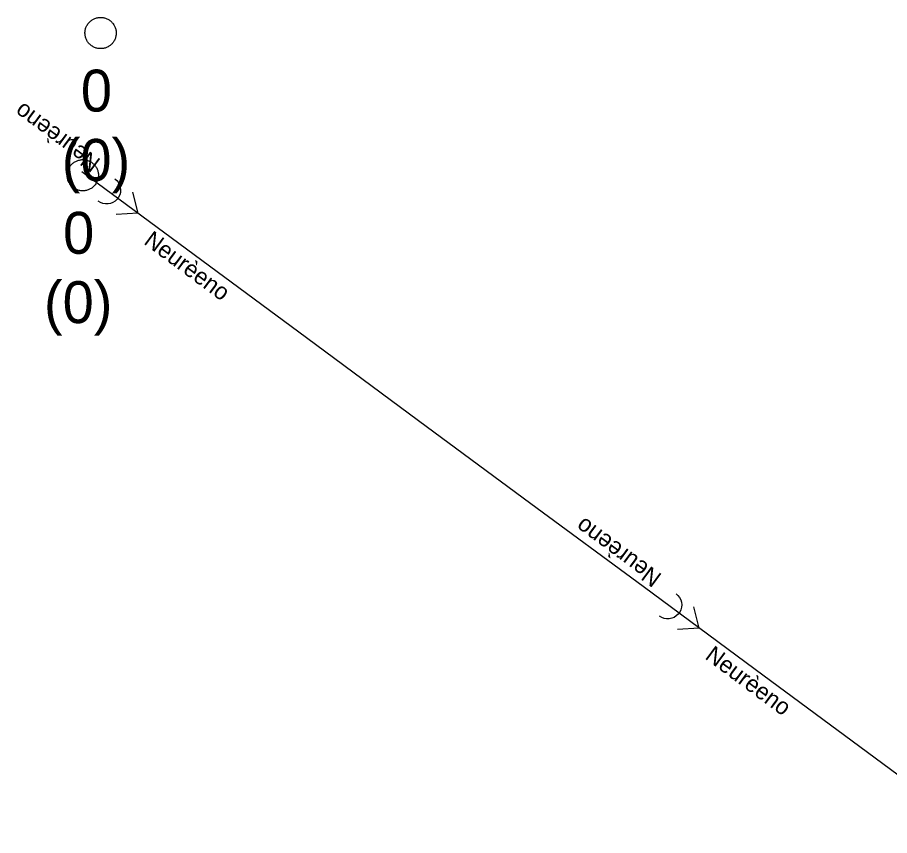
# Model space of a CAD drawing. Extents: x -606452 to -604459, y -1157823 to -1156972.
# Drawn here: x -605835.97 to -605822, y -1157416.86 to -1157403.75 of the extents above; entities that cross this region are included whole.
import ezdxf

# ---------------------------------------------------------------- set-up
doc = ezdxf.new("R2010")
doc.units = 0
doc.layers.add('Stoka', color=7, linetype='Continuous')
doc.layers.add('Vstupní šachta stoky', color=7, linetype='Continuous')

msp = doc.modelspace()

# ---------------------------------------------------------------- linework, layer by layer
at = {"layer": 'Stoka'}
for points in [[(-605833.142, -1157407.55), (-605834.94, -1157406.22)], [(-605834.411, -1157406.332), (-605834.38, -1157406.36), (-605834.355, -1157406.392), (-605834.336, -1157406.429), (-605834.324, -1157406.469), (-605834.32, -1157406.51), (-605834.323, -1157406.551), (-605834.334, -1157406.591), (-605834.352, -1157406.628), (-605834.377, -1157406.661), (-605834.407, -1157406.689), (-605834.442, -1157406.711), (-605834.48, -1157406.727), (-605834.521, -1157406.735), (-605834.562, -1157406.735), (-605834.603, -1157406.728), (-605834.641, -1157406.713), (-605834.677, -1157406.692)], [(-605834.04, -1157406.884), (-605834.124, -1157406.545)], [(-605834.04, -1157406.885), (-605834.39, -1157406.905)], [(-605831.344, -1157408.879), (-605833.142, -1157407.55)], [(-605829.547, -1157410.209), (-605831.344, -1157408.879)], [(-605827.749, -1157411.539), (-605829.547, -1157410.209)], [(-605825.951, -1157412.868), (-605827.749, -1157411.539)], [(-605824.153, -1157414.198), (-605825.951, -1157412.868)], [(-605825.422, -1157412.981), (-605825.391, -1157413.008), (-605825.366, -1157413.041), (-605825.347, -1157413.078), (-605825.335, -1157413.117), (-605825.331, -1157413.158), (-605825.335, -1157413.199), (-605825.345, -1157413.239), (-605825.363, -1157413.276), (-605825.388, -1157413.309), (-605825.418, -1157413.337), (-605825.453, -1157413.36), (-605825.491, -1157413.375), (-605825.532, -1157413.383), (-605825.573, -1157413.383), (-605825.614, -1157413.376), (-605825.652, -1157413.362), (-605825.688, -1157413.34)], [(-605825.051, -1157413.533), (-605825.135, -1157413.194)], [(-605825.051, -1157413.534), (-605825.401, -1157413.553)], [(-605822.356, -1157415.528), (-605824.153, -1157414.198)], [(-605820.558, -1157416.857), (-605822.356, -1157415.528)]]:
    msp.add_lwpolyline(points, dxfattribs=at)
at = {"layer": 'Vstupní šachta stoky'}
for p, q in [((-605834.653, -1157403.746), (-605834.64, -1157403.746)), ((-605834.938, -1157406.025), (-605834.925, -1157406.025))]:
    msp.add_line(p, q, dxfattribs=at)
for points in [[(-605834.64, -1157403.746), (-605834.627, -1157403.746), (-605834.614, -1157403.747), (-605834.601, -1157403.749), (-605834.588, -1157403.752), (-605834.575, -1157403.755), (-605834.562, -1157403.758), (-605834.55, -1157403.763), (-605834.538, -1157403.768), (-605834.526, -1157403.774), (-605834.514, -1157403.78), (-605834.503, -1157403.787), (-605834.492, -1157403.795), (-605834.482, -1157403.803), (-605834.472, -1157403.811), (-605834.462, -1157403.82), (-605834.453, -1157403.83), (-605834.445, -1157403.84), (-605834.437, -1157403.851), (-605834.429, -1157403.862), (-605834.422, -1157403.873), (-605834.416, -1157403.885), (-605834.411, -1157403.897), (-605834.406, -1157403.909), (-605834.401, -1157403.921), (-605834.398, -1157403.934), (-605834.395, -1157403.947), (-605834.393, -1157403.96), (-605834.391, -1157403.973), (-605834.39, -1157403.986), (-605834.39, -1157403.999), (-605834.391, -1157404.013), (-605834.392, -1157404.026), (-605834.394, -1157404.039), (-605834.396, -1157404.052), (-605834.4, -1157404.064), (-605834.403, -1157404.077), (-605834.408, -1157404.089), (-605834.413, -1157404.102), (-605834.419, -1157404.113), (-605834.426, -1157404.125), (-605834.433, -1157404.136), (-605834.44, -1157404.147), (-605834.449, -1157404.157), (-605834.457, -1157404.167), (-605834.467, -1157404.176), (-605834.477, -1157404.185), (-605834.487, -1157404.194), (-605834.497, -1157404.201), (-605834.508, -1157404.209), (-605834.52, -1157404.215), (-605834.532, -1157404.221), (-605834.544, -1157404.227), (-605834.556, -1157404.231), (-605834.568, -1157404.236), (-605834.581, -1157404.239), (-605834.594, -1157404.242), (-605834.607, -1157404.244), (-605834.62, -1157404.245), (-605834.633, -1157404.246), (-605834.647, -1157404.246), (-605834.66, -1157404.245), (-605834.673, -1157404.244), (-605834.686, -1157404.242), (-605834.699, -1157404.239), (-605834.712, -1157404.236), (-605834.724, -1157404.231), (-605834.736, -1157404.227), (-605834.748, -1157404.221), (-605834.76, -1157404.215), (-605834.772, -1157404.209), (-605834.783, -1157404.201), (-605834.793, -1157404.194), (-605834.803, -1157404.185), (-605834.813, -1157404.176), (-605834.823, -1157404.167), (-605834.831, -1157404.157), (-605834.84, -1157404.147), (-605834.847, -1157404.136), (-605834.854, -1157404.125), (-605834.861, -1157404.113), (-605834.867, -1157404.102), (-605834.872, -1157404.089), (-605834.877, -1157404.077), (-605834.88, -1157404.064), (-605834.884, -1157404.052), (-605834.886, -1157404.039), (-605834.888, -1157404.026), (-605834.889, -1157404.013), (-605834.89, -1157403.999), (-605834.89, -1157403.986), (-605834.889, -1157403.973), (-605834.887, -1157403.96), (-605834.885, -1157403.947), (-605834.882, -1157403.934), (-605834.879, -1157403.921), (-605834.874, -1157403.909), (-605834.869, -1157403.897), (-605834.864, -1157403.885), (-605834.858, -1157403.873), (-605834.851, -1157403.862)], [(-605834.851, -1157403.862), (-605834.843, -1157403.851), (-605834.835, -1157403.84), (-605834.827, -1157403.83), (-605834.818, -1157403.82), (-605834.808, -1157403.811), (-605834.798, -1157403.803), (-605834.788, -1157403.795), (-605834.777, -1157403.787), (-605834.766, -1157403.78), (-605834.754, -1157403.774), (-605834.742, -1157403.768), (-605834.73, -1157403.763), (-605834.718, -1157403.758), (-605834.705, -1157403.755), (-605834.692, -1157403.752), (-605834.679, -1157403.749), (-605834.666, -1157403.747), (-605834.653, -1157403.746)], [(-605834.925, -1157406.025), (-605834.912, -1157406.025), (-605834.899, -1157406.026), (-605834.886, -1157406.028), (-605834.873, -1157406.031), (-605834.86, -1157406.034), (-605834.847, -1157406.037), (-605834.835, -1157406.042), (-605834.823, -1157406.047), (-605834.811, -1157406.053), (-605834.799, -1157406.059), (-605834.788, -1157406.066), (-605834.777, -1157406.074), (-605834.767, -1157406.082), (-605834.757, -1157406.09), (-605834.747, -1157406.099), (-605834.738, -1157406.109), (-605834.73, -1157406.119), (-605834.722, -1157406.13), (-605834.714, -1157406.141), (-605834.707, -1157406.152), (-605834.701, -1157406.164), (-605834.696, -1157406.176), (-605834.691, -1157406.188), (-605834.686, -1157406.2), (-605834.683, -1157406.213), (-605834.68, -1157406.226), (-605834.678, -1157406.239), (-605834.676, -1157406.252), (-605834.675, -1157406.265), (-605834.675, -1157406.278), (-605834.676, -1157406.292), (-605834.677, -1157406.305), (-605834.679, -1157406.318), (-605834.681, -1157406.331), (-605834.685, -1157406.343), (-605834.688, -1157406.356), (-605834.693, -1157406.368), (-605834.698, -1157406.381), (-605834.704, -1157406.392), (-605834.711, -1157406.404), (-605834.718, -1157406.415), (-605834.725, -1157406.426), (-605834.734, -1157406.436), (-605834.742, -1157406.446), (-605834.752, -1157406.455), (-605834.762, -1157406.464), (-605834.772, -1157406.473), (-605834.782, -1157406.48), (-605834.793, -1157406.488), (-605834.805, -1157406.494), (-605834.817, -1157406.5), (-605834.829, -1157406.506), (-605834.841, -1157406.51), (-605834.853, -1157406.515), (-605834.866, -1157406.518), (-605834.879, -1157406.521), (-605834.892, -1157406.523), (-605834.905, -1157406.524), (-605834.918, -1157406.525), (-605834.932, -1157406.525), (-605834.945, -1157406.524), (-605834.958, -1157406.523), (-605834.971, -1157406.521), (-605834.984, -1157406.518), (-605834.997, -1157406.515), (-605835.009, -1157406.51), (-605835.021, -1157406.506), (-605835.033, -1157406.5), (-605835.045, -1157406.494), (-605835.057, -1157406.488), (-605835.068, -1157406.48), (-605835.078, -1157406.473), (-605835.088, -1157406.464), (-605835.098, -1157406.455), (-605835.108, -1157406.446), (-605835.116, -1157406.436), (-605835.125, -1157406.426), (-605835.132, -1157406.415), (-605835.139, -1157406.404), (-605835.146, -1157406.392), (-605835.152, -1157406.381), (-605835.157, -1157406.368), (-605835.162, -1157406.356), (-605835.165, -1157406.343), (-605835.169, -1157406.331), (-605835.171, -1157406.318), (-605835.173, -1157406.305), (-605835.174, -1157406.292), (-605835.175, -1157406.278), (-605835.175, -1157406.265), (-605835.174, -1157406.252), (-605835.172, -1157406.239), (-605835.17, -1157406.226), (-605835.167, -1157406.213), (-605835.164, -1157406.2), (-605835.159, -1157406.188), (-605835.154, -1157406.176), (-605835.149, -1157406.164), (-605835.143, -1157406.152), (-605835.136, -1157406.141)], [(-605835.136, -1157406.141), (-605835.128, -1157406.13), (-605835.12, -1157406.119), (-605835.112, -1157406.109), (-605835.103, -1157406.099), (-605835.093, -1157406.09), (-605835.083, -1157406.082), (-605835.073, -1157406.074), (-605835.062, -1157406.066), (-605835.051, -1157406.059), (-605835.039, -1157406.053), (-605835.027, -1157406.047), (-605835.015, -1157406.042), (-605835.003, -1157406.037), (-605834.99, -1157406.034), (-605834.977, -1157406.031), (-605834.964, -1157406.028), (-605834.951, -1157406.026), (-605834.938, -1157406.025)]]:
    msp.add_lwpolyline(points, dxfattribs=at)

# ---------------------------------------------------------------- texts
at = {"layer": 'Stoka'}
for rotation, p in [(143.513, (-605834.623, -1157406.032)), (323.513, (-605833.963, -1157407.365)), (143.513, (-605825.634, -1157412.68)), (323.513, (-605824.974, -1157414.014))]:
    msp.add_text('Neurèeno', height=0.2683, rotation=rotation, dxfattribs=at).set_placement(p)
at = {"layer": 'Vstupní šachta stoky'}
for s, height, p in [('0', 0.671, (-605834.956, -1157405.254)), ('(0)', 0.6708, (-605835.262, -1157406.365)), ('0', 0.671, (-605835.241, -1157407.533)), ('(0)', 0.6708, (-605835.547, -1157408.644))]:
    msp.add_text(s, height=height, dxfattribs=at).set_placement(p)

doc.saveas('drawing.dxf')
